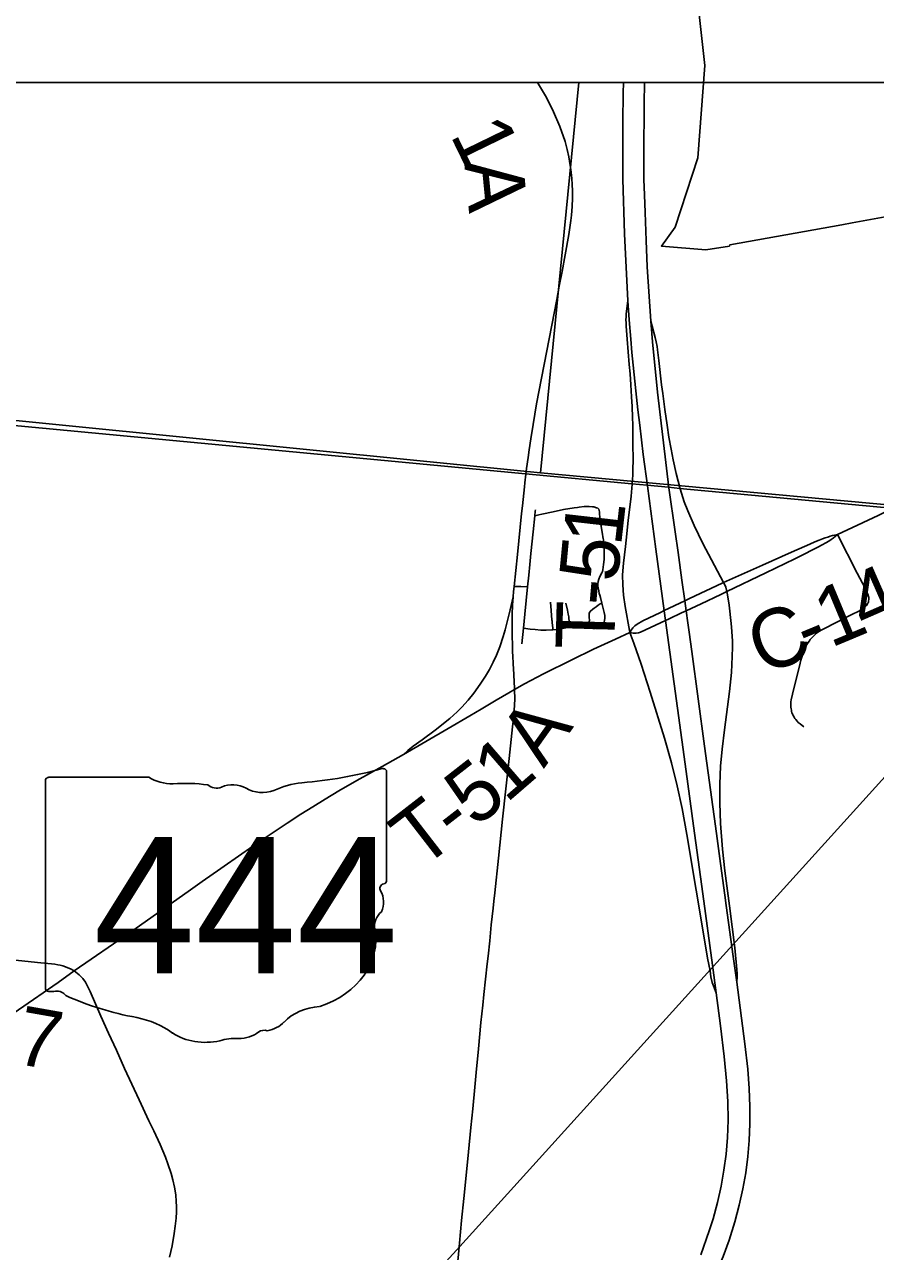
# Model space of a CAD drawing. Extents: x -1.4 to 35.4, y 0 to 22.
# Drawn here: x 29.515 to 30.337, y 18.725 to 19.91 of the extents above; entities that cross this region are included whole.
import ezdxf

# ---------------------------------------------------------------- set-up
doc = ezdxf.new("R2010")
doc.units = 0
for name, color, linetype in [('GM_X_City_Street', 7, 'Continuous'), ('GM_X_County_Road', 7, 'Continuous'), ('GM_X_County_Road_Text', 7, 'Continuous'), ('GM_X_County_Text', 7, 'Continuous'), ('GM_X_Interchange_Ramps', 7, 'Continuous'), ('GM_X_Interstate_Route', 7, 'Continuous'), ('GM_X_Rail_Line', 7, 'Continuous'), ('GM_X_State_Location', 7, 'Continuous'), ('GM_X_State_Route', 7, 'Continuous'), ('GM_X_State_Shield', 7, 'Continuous'), ('GM_X_Township_Road', 7, 'Continuous'), ('GM_X_Township_Road_Text', 7, 'Continuous'), ('SC_Scratch1', 7, 'Continuous'), ('SH_Border', 7, 'Continuous'), ('SH_Cut_Line', 7, 'Continuous')]:
    doc.layers.add(name, color=color, linetype=linetype)

msp = doc.modelspace()

# ---------------------------------------------------------------- linework, layer by layer
at = {"layer": 'GM_X_City_Street'}
msp.add_lwpolyline([(29.6553, 18.7198), (29.6578, 18.7308), (29.6597, 18.7425), (29.6607, 18.7498), (29.6617, 18.7573), (29.6621, 18.7635), (29.6621, 18.7686), (29.6618, 18.7736), (29.6613, 18.7798), (29.6602, 18.7872), (29.6586, 18.7945), (29.6569, 18.8006), (29.6537, 18.81), (29.6513, 18.8164), (29.6463, 18.8285), (29.6401, 18.8417), (29.6354, 18.8515), (29.626, 18.8718), (29.6118, 18.9021), (29.604, 18.9196), (29.5965, 18.936), (29.5891, 18.9524), (29.5786, 18.9762), (29.5741, 18.9854), (29.5714, 18.9889), (29.568, 18.9924), (29.5632, 18.9964)], dxfattribs=at)
at = {"layer": 'GM_X_County_Road'}
msp.add_line((30.3007, 19.4178), (30.3105, 19.4224), dxfattribs=at)
for points in [[(30.0509, 19.8546), (29.009, 19.8546), (28.9831, 19.5802), (30.0137, 19.4774)], [(31.0192, 19.8546), (30.0509, 19.8546), (30.0137, 19.4774), (30.9744, 19.3887)]]:
    msp.add_lwpolyline(points, close=True, dxfattribs=at)
for points in [[(30.0319, 19.6578), (30.0346, 19.6719), (30.0377, 19.6879), (30.0411, 19.7076), (30.0421, 19.7143), (30.0431, 19.721), (30.0436, 19.7263), (30.0443, 19.7347), (30.0446, 19.7426), (30.0446, 19.7498), (30.0444, 19.7559), (30.044, 19.7617), (30.043, 19.7703), (30.0422, 19.7763), (30.0412, 19.7825), (30.0396, 19.7896), (30.0375, 19.7974), (30.0324, 19.812), (30.0264, 19.8262), (30.0194, 19.84), (30.0109, 19.8546)], [(29.9996, 19.476), (30.0003, 19.4816), (30.0017, 19.4923), (30.0028, 19.4997), (30.0044, 19.5103), (30.0065, 19.524), (30.01, 19.5442), (30.0294, 19.6448), (30.0319, 19.6578)], [(30.3105, 19.4224), (30.3399, 19.4362), (30.3526, 19.4426)], [(30.1905, 19.3714), (30.2283, 19.3881), (30.2562, 19.4007), (30.2687, 19.4062), (30.2739, 19.4085), (30.2789, 19.4107), (30.2831, 19.4124), (30.2863, 19.4136), (30.2887, 19.4145), (30.2913, 19.4154), (30.2936, 19.4161), (30.2958, 19.4167), (30.2981, 19.4173), (30.3007, 19.4178)], [(30.1939, 19.3626), (30.2315, 19.3807), (30.2594, 19.3944), (30.2684, 19.3987), (30.2765, 19.4029), (30.2816, 19.4055), (30.286, 19.4078), (30.2894, 19.4097), (30.2923, 19.4114), (30.2946, 19.4129), (30.2966, 19.4143), (30.2987, 19.4161), (30.3007, 19.4178)]]:
    msp.add_lwpolyline(points, dxfattribs=at)
at = {"layer": 'GM_X_County_Text'}
msp.add_lwpolyline([(30.3538, 19.726), (30.3149, 19.7189), (30.305, 19.7171), (30.1966, 19.6975), (30.1962, 19.6965), (30.1736, 19.6928), (30.1305, 19.6964), (30.1439, 19.7147), (30.1657, 19.7817), (30.1724, 19.871), (30.1622, 19.9638)], dxfattribs=at)
at = {"layer": 'GM_X_Interchange_Ramps'}
for points in [[(30.0982, 19.6437), (30.0966, 19.6309), (30.0964, 19.6281), (30.0962, 19.6252), (30.0964, 19.6223), (30.0966, 19.6191), (30.0974, 19.6066), (30.0995, 19.5821), (30.1003, 19.573), (30.101, 19.5625), (30.1016, 19.5507), (30.1022, 19.5416), (30.1025, 19.5308), (30.1028, 19.5237), (30.1031, 19.5038), (30.1032, 19.4917), (30.1032, 19.4878), (30.1031, 19.4828), (30.1028, 19.4753), (30.1022, 19.4664)], [(30.1022, 19.4664), (30.1014, 19.455), (30.0985, 19.4314), (30.0964, 19.4123), (30.0957, 19.4062)], [(30.0957, 19.4062), (30.0938, 19.3901), (30.0931, 19.379), (30.0932, 19.3692), (30.0939, 19.3593), (30.0954, 19.3483), (30.0997, 19.325), (30.1002, 19.323)], [(30.1991, 19.3089), (30.1991, 19.3149), (30.1984, 19.3285), (30.1968, 19.3439), (30.1961, 19.3494), (30.1945, 19.3595), (30.1939, 19.3626)], [(30.1002, 19.323), (30.1039, 19.3127), (30.1111, 19.2927), (30.1197, 19.2655), (30.1336, 19.2211), (30.1404, 19.1972), (30.1459, 19.1749), (30.1506, 19.1531), (30.1552, 19.128), (30.1641, 19.0741), (30.1721, 19.0264), (30.1751, 19.0085), (30.1775, 18.9963), (30.1784, 18.9904), (30.1797, 18.9849), (30.1808, 18.9817), (30.1834, 18.9751)], [(30.2033, 18.9854), (30.2036, 18.9909), (30.2036, 18.9937), (30.2034, 18.9977), (30.2014, 19.0186), (30.1963, 19.0591), (30.1918, 19.093), (30.1896, 19.114), (30.1878, 19.1387), (30.1871, 19.1586), (30.1871, 19.1766), (30.1878, 19.194), (30.1892, 19.2106), (30.1914, 19.2291), (30.1963, 19.266), (30.1982, 19.2845), (30.199, 19.3), (30.1991, 19.3089)]]:
    msp.add_lwpolyline(points, dxfattribs=at)
at = {"layer": 'GM_X_Interstate_Route'}
msp.add_line((30.1504, 19.3736), (30.1466, 19.4005), dxfattribs=at)
for points in [[(30.1171, 19.4648), (30.1129, 19.495), (30.1096, 19.5233), (30.1078, 19.5384), (30.1059, 19.5565), (30.1033, 19.5815), (30.1021, 19.5935), (30.1011, 19.6065), (30.0995, 19.6253), (30.0982, 19.6437), (30.095, 19.7082), (30.0934, 19.7611), (30.0933, 19.8164), (30.0937, 19.8442), (30.094, 19.8546)], [(30.1202, 19.6239), (30.1167, 19.6765), (30.1157, 19.7017), (30.1148, 19.7288), (30.1141, 19.7459), (30.1136, 19.7609), (30.1136, 19.776), (30.1135, 19.7966), (30.1138, 19.8224), (30.114, 19.8367), (30.1142, 19.8515), (30.1142, 19.8546)], [(30.1376, 19.4629), (30.1267, 19.5552), (30.1218, 19.6038), (30.1202, 19.6239)], [(30.1834, 18.9751), (30.1798, 19.0017), (30.1707, 19.0707), (30.1616, 19.1365), (30.1544, 19.1889), (30.1346, 19.3348), (30.1333, 19.344), (30.1251, 19.4038), (30.1171, 19.4648)], [(30.1466, 19.4005), (30.1439, 19.4203), (30.1376, 19.4629)], [(30.1561, 19.3324), (30.1545, 19.3441), (30.1531, 19.3538), (30.1504, 19.3736)], [(30.1599, 19.3047), (30.1574, 19.3236), (30.1561, 19.3324)], [(30.1877, 19.1001), (30.1838, 19.129), (30.1721, 19.2133), (30.1599, 19.3047)], [(30.1932, 19.0594), (30.1918, 19.0693), (30.1877, 19.1001)], [(30.1715, 18.6806), (30.1786, 18.6938), (30.1829, 18.7026), (30.1902, 18.7205), (30.1959, 18.7362), (30.2015, 18.754), (30.2058, 18.7701), (30.2093, 18.7858), (30.212, 18.8011), (30.2141, 18.8171), (30.2155, 18.8325), (30.2161, 18.8486), (30.2161, 18.8653), (30.2155, 18.8826), (30.214, 18.9012), (30.2113, 18.9259), (30.2033, 18.9854), (30.2, 19.0102), (30.1932, 19.0594)], [(30.1685, 18.7219), (30.1768, 18.745), (30.1805, 18.7569), (30.1847, 18.7725), (30.1883, 18.7883), (30.1909, 18.8037), (30.193, 18.8191), (30.1943, 18.8353), (30.1949, 18.8521), (30.1947, 18.8701), (30.1935, 18.89), (30.1913, 18.9135), (30.1877, 18.9432), (30.1834, 18.9751)]]:
    msp.add_lwpolyline(points, dxfattribs=at)
at = {"layer": 'GM_X_Rail_Line'}
msp.add_lwpolyline([(27.6809, 16.2406), (27.8773, 16.4568), (28.0666, 16.6664), (28.2565, 16.8767), (28.5102, 17.1567), (28.7824, 17.456), (28.9519, 17.6445), (29.0644, 17.7684), (29.1389, 17.8512), (29.2555, 17.9795), (29.395, 18.1338), (29.7728, 18.5512), (29.9357, 18.7301), (30.4846, 19.3365), (30.5626, 19.4228)], dxfattribs=at)
at = {"layer": 'GM_X_State_Route'}
msp.add_line((30.1892, 19.3708), (30.1905, 19.3714), dxfattribs=at)
for points in [[(30.1486, 19.4618), (30.1448, 19.4766), (30.1419, 19.4899), (30.1399, 19.5002), (30.1378, 19.5119), (30.136, 19.5234), (30.1338, 19.5386), (30.1319, 19.5541), (30.1308, 19.5624), (30.128, 19.5859), (30.1267, 19.5963), (30.1263, 19.5993), (30.1254, 19.604), (30.1245, 19.6082), (30.1202, 19.6239)], [(30.1917, 19.3692), (30.1905, 19.3714), (30.179, 19.3933), (30.1705, 19.409), (30.1621, 19.4264), (30.156, 19.4408), (30.1526, 19.4494), (30.1486, 19.4618)], [(30.1002, 19.323), (30.1014, 19.3255), (30.1029, 19.3278), (30.1049, 19.3297), (30.1072, 19.3313), (30.1125, 19.3344), (30.1297, 19.3426), (30.1333, 19.3443), (30.1531, 19.3538), (30.1576, 19.3559), (30.1892, 19.3708)], [(30.1939, 19.3626), (30.1936, 19.3642), (30.1929, 19.3668), (30.1917, 19.3692)], [(30.1501, 19.3421), (30.1545, 19.3441), (30.1691, 19.3509), (30.1881, 19.3599), (30.1939, 19.3626)], [(30.1002, 19.323), (30.1034, 19.3225), (30.1063, 19.3225), (30.1084, 19.3228), (30.1103, 19.3235), (30.1346, 19.3348), (30.1379, 19.3364), (30.1501, 19.3421)], [(29.9887, 19.2681), (29.9984, 19.2736), (30.0166, 19.2831), (30.0439, 19.2966), (30.0651, 19.307), (30.0863, 19.3166), (30.1002, 19.323)], [(29.9453, 19.2426), (29.9565, 19.2492), (29.9709, 19.2578), (29.9832, 19.265), (29.9887, 19.2681)], [(29.8814, 19.2054), (29.9246, 19.2305), (29.9453, 19.2426)], [(29.5632, 18.9964), (29.6175, 19.0338), (29.6734, 19.0731), (29.6869, 19.0825), (29.7048, 19.0952), (29.7251, 19.1093), (29.74, 19.1196), (29.7544, 19.1294), (29.7689, 19.139), (29.7823, 19.1476), (29.7937, 19.1548), (29.8057, 19.1623), (29.819, 19.1703), (29.8362, 19.1802), (29.8607, 19.1938), (29.8814, 19.2054)], [(29.4438, 18.9132), (29.5095, 18.9587), (29.5477, 18.9852), (29.5632, 18.9964)]]:
    msp.add_lwpolyline(points, dxfattribs=at)
at = {"layer": 'GM_X_State_Shield'}
for p, q in [((29.5354, 19.1799), (29.5354, 18.9798)), ((29.6352, 19.1834), (29.5387, 19.1834)), ((29.865, 19.0836), (29.865, 19.1883)), ((29.865, 19.0837), (29.865, 19.0836))]:
    msp.add_line(p, q, dxfattribs=at)
for centre, major_axis, start_param, end_param in [((29.7476, 19.4562), (0.3495, 0), 4.814394, 5.042369), ((29.8613, 19.1888), (0.00367, 0), 6.141152, 7.989035), ((29.5392, 19.1803), (0.00382, 0), 1.712693, 3.28349), ((29.6582, 19.2066), (0.037, 0), 4.042523, 4.731795), ((29.6704, 19.071), (0.133, 0), 1.404758, 1.657858), ((29.7163, 19.1583), (0.0222, 0), 0.950623, 2.079405), ((29.7922, 19.1222), (0.0703, 0), 1.699011, 2.107814), ((29.7006, 19.1814), (0.0107, 0), 3.836095, 5.185415), ((29.745, 19.19), (0.0267, 0), 4.081561, 5.145723), ((29.8611, 19.0832), (0.00393, 0), 5.05454, 6.418171), ((29.8641, 19.076), (0.00568, 0), 1.883978, 3.671073), ((29.828, 19.0627), (0.0341, 0), 5.934695, 6.695948), ((29.8781, 19.0398), (0.0248, 0), 2.387724, 3.262537), ((29.7672, 19.0265), (0.0874, 0), 5.101752, 6.440018), ((29.5392, 18.9794), (0.00385, 0), 3.00124, 4.508301), ((29.5398, 18.9998), (0.0294, 0), 4.665946, 4.897461), ((29.5458, 18.9683), (0.0106, 0), 0.519207, 1.627899), ((29.6796, 19.1481), (0.2524, 0), 4.195997, 4.488961), ((29.804, 18.9236), (0.0479, 0), 1.647645, 2.488434), ((29.6044, 18.8899), (0.079, 0), 0.823519, 1.323587), ((29.7434, 18.9604), (0.0282, 0), 4.937069, 5.64225), ((29.6898, 18.9673), (0.0501, 0), 4.026481, 4.996735), ((29.7188, 18.8981), (0.0412, 0), 1.495662, 1.94098), ((29.7224, 18.9523), (0.0267, 0), 4.691044, 5.507374), ((29.7466, 18.9329), (0.00752, 0), 1.147584, 2.315152)]:
    msp.add_ellipse(centre, major_axis=major_axis, ratio=0.8, start_param=start_param, end_param=end_param, dxfattribs=at)
at = {"layer": 'GM_X_Township_Road'}
msp.add_line((29.9958, 19.3123), (29.9973, 19.3272), dxfattribs=at)
for points in [[(29.9883, 19.3677), (29.9914, 19.3985), (29.9954, 19.4381), (29.9962, 19.4455), (29.9983, 19.464), (29.9986, 19.4677), (29.9996, 19.476)], [(30.073, 19.3515), (30.0717, 19.357), (30.071, 19.3592), (30.0705, 19.3609), (30.07, 19.3633), (30.0695, 19.3663), (30.0692, 19.3683), (30.0692, 19.3703), (30.0695, 19.3724), (30.07, 19.3748), (30.0709, 19.3771), (30.073, 19.3809), (30.0735, 19.382), (30.0739, 19.3838), (30.0744, 19.3863), (30.0747, 19.3887), (30.0751, 19.3936), (30.0752, 19.3966), (30.0754, 19.3993), (30.0753, 19.4031), (30.0752, 19.4055), (30.075, 19.4092), (30.0745, 19.4127), (30.0743, 19.4139), (30.074, 19.4156), (30.0736, 19.418), (30.073, 19.4216), (30.0722, 19.4258), (30.0715, 19.4301), (30.071, 19.4343), (30.0706, 19.438), (30.0706, 19.4398), (30.0705, 19.441), (30.0701, 19.4422), (30.069, 19.4434), (30.068, 19.4437), (30.0652, 19.4444), (30.0639, 19.4446), (30.0609, 19.4449), (30.0584, 19.4449), (30.0559, 19.4448), (30.0512, 19.4443), (30.0494, 19.444), (30.0462, 19.4436), (30.0359, 19.4419), (30.026, 19.4398), (30.0149, 19.4374), (30.012, 19.4367), (30.0082, 19.4358)], [(30.0082, 19.4358), (30.0087, 19.4405), (30.0088, 19.4417)], [(30.0013, 19.3673), (30.0024, 19.3784), (30.0034, 19.3889), (30.0045, 19.3994), (30.0065, 19.4203), (30.0082, 19.4358)], [(30.268, 19.232), (30.2645, 19.2348), (30.2628, 19.2363), (30.2616, 19.2376), (30.2604, 19.239), (30.2595, 19.2402), (30.2587, 19.2414), (30.2578, 19.2429), (30.2575, 19.2437), (30.2571, 19.2446), (30.2567, 19.2456), (30.2564, 19.2468), (30.2561, 19.248), (30.2558, 19.2494), (30.2556, 19.251), (30.2555, 19.2527), (30.2555, 19.2546), (30.2557, 19.2562), (30.2559, 19.2581), (30.2571, 19.2635), (30.2646, 19.2936), (30.2653, 19.2964), (30.2661, 19.2993), (30.2668, 19.3014), (30.2675, 19.3037), (30.2684, 19.306), (30.2692, 19.3079), (30.2701, 19.3098), (30.2711, 19.3116), (30.2723, 19.3134), (30.2735, 19.3151), (30.2744, 19.3163), (30.2753, 19.3174), (30.2764, 19.3186), (30.2777, 19.32), (30.279, 19.3212), (30.2805, 19.3224), (30.2818, 19.3234), (30.2834, 19.3244), (30.2856, 19.3257), (30.2882, 19.3271), (30.2987, 19.3325), (30.3126, 19.3395), (30.3231, 19.3448), (30.3246, 19.3457), (30.3259, 19.3465), (30.3268, 19.3472), (30.3274, 19.3478), (30.3281, 19.3485), (30.3288, 19.3493), (30.3294, 19.3501), (30.3298, 19.3511), (30.3302, 19.3519), (30.3305, 19.3527), (30.3307, 19.3537), (30.3309, 19.355), (30.3309, 19.3559), (30.3308, 19.3569), (30.3306, 19.3578), (30.3304, 19.3589), (30.3302, 19.3596), (30.3298, 19.3606), (30.3293, 19.362), (30.3285, 19.3639), (30.3274, 19.366), (30.3196, 19.3805), (30.3007, 19.4178)], [(29.9874, 19.3576), (29.9878, 19.3626), (29.9883, 19.3677)], [(29.9883, 19.3677), (29.9946, 19.3675), (30.0013, 19.3673)], [(29.9973, 19.3272), (29.9987, 19.3407), (30.0013, 19.3673)], [(29.9874, 19.3576), (29.9844, 19.3451), (29.9825, 19.3374), (29.9795, 19.3256), (29.9777, 19.3193), (29.9744, 19.3093), (29.9713, 19.3012), (29.9681, 19.2945), (29.9644, 19.2873), (29.9606, 19.2809), (29.9554, 19.2732), (29.9492, 19.2647), (29.9438, 19.2579), (29.9376, 19.2509), (29.9333, 19.2464), (29.9261, 19.2401), (29.9121, 19.2289), (29.8993, 19.2195), (29.8908, 19.2135), (29.8854, 19.2093), (29.8814, 19.2054)], [(29.9862, 19.3287), (29.9862, 19.3352), (29.9863, 19.341), (29.9868, 19.3496), (29.9874, 19.3576)], [(30.0256, 19.3258), (30.0255, 19.3274), (30.025, 19.3328), (30.0249, 19.3343), (30.0248, 19.3352), (30.0241, 19.3443), (30.0234, 19.3526)], [(30.0424, 19.3285), (30.0421, 19.3309), (30.0417, 19.3334), (30.0412, 19.3365), (30.0411, 19.3372), (30.041, 19.3382), (30.0405, 19.3408), (30.0397, 19.3447), (30.0382, 19.3516)], [(30.0594, 19.3281), (30.0601, 19.3295), (30.0606, 19.3311), (30.0609, 19.3332), (30.061, 19.3355), (30.0608, 19.3373), (30.0607, 19.3399), (30.0607, 19.3414), (30.0611, 19.3425), (30.062, 19.3438), (30.0642, 19.3456), (30.0655, 19.3465), (30.0674, 19.3479), (30.0696, 19.3495), (30.0715, 19.3508), (30.073, 19.3515)], [(30.0594, 19.3281), (30.0608, 19.3277), (30.062, 19.3274), (30.0644, 19.327), (30.0664, 19.3271), (30.0683, 19.3272), (30.0701, 19.3276), (30.0718, 19.3285), (30.0732, 19.3296), (30.074, 19.3306), (30.0748, 19.3322), (30.0755, 19.3346), (30.0758, 19.3371), (30.0758, 19.3396), (30.0753, 19.3426), (30.073, 19.3515)], [(29.9887, 19.2681), (29.9887, 19.2694), (29.9876, 19.2884), (29.9874, 19.2925), (29.9872, 19.2955), (29.9871, 19.2979), (29.9867, 19.3066), (29.9862, 19.324), (29.9862, 19.3287)], [(29.9973, 19.3272), (30.0037, 19.3265), (30.0087, 19.326), (30.0142, 19.3255), (30.0192, 19.3254), (30.0247, 19.3257), (30.0256, 19.3258)], [(30.0256, 19.3258), (30.029, 19.3261), (30.0318, 19.3264), (30.0414, 19.3283), (30.0424, 19.3285)], [(30.0424, 19.3285), (30.0469, 19.3291), (30.0512, 19.3294), (30.0524, 19.3294), (30.0548, 19.3292), (30.0566, 19.3288), (30.0594, 19.3281)], [(29.9883, 19.2469), (29.9884, 19.2478), (29.989, 19.2589), (29.9887, 19.2681)], [(29.9329, 18.7053), (29.9355, 18.7331), (29.9375, 18.7553), (29.9396, 18.7764), (29.9415, 18.7955), (29.9442, 18.8215), (29.9465, 18.845), (29.9483, 18.8629), (29.9503, 18.8838), (29.9516, 18.8981), (29.9538, 18.9209), (29.9562, 18.9463), (29.9579, 18.963), (29.9591, 18.9735), (29.9622, 19.0031), (29.9631, 19.0105), (29.9647, 19.0253), (29.9662, 19.0408), (29.968, 19.0568), (29.9687, 19.0636), (29.9696, 19.0717), (29.9731, 19.105), (29.977, 19.1427), (29.9833, 19.2013), (29.9867, 19.2321), (29.9882, 19.246), (29.9883, 19.2469)], [(29.454, 19.0121), (29.4698, 19.0105), (29.5279, 19.0043), (29.5446, 19.0026), (29.5473, 19.0022), (29.5495, 19.0017), (29.5523, 19.001), (29.5597, 18.9983), (29.5632, 18.9964)]]:
    msp.add_lwpolyline(points, dxfattribs=at)
at = {"layer": 'SC_Scratch1'}
msp.add_lwpolyline([(31.2897, 19.3549), (31.2897, 19.8546), (28.0984, 19.8546), (28.0892, 19.8299), (28.0758, 19.815), (28.0371, 19.7956), (28.0133, 19.7703), (27.9969, 19.745), (27.9641, 19.7122), (27.899, 19.7049), (27.8743, 19.6888), (27.8563, 19.686), (28.5343, 19.6148), (29.9993, 19.4765), (30.102, 19.4669), (30.1169, 19.4654), (30.1374, 19.4634), (30.1484, 19.4624), (30.3524, 19.4431), (30.4896, 19.4302)], close=True, dxfattribs=at)
msp.add_lwpolyline([(31.2897, 14.2945), (31.2897, 19.3549), (30.4896, 19.4302), (30.3524, 19.4431), (30.1484, 19.4624), (30.1374, 19.4634), (30.1169, 19.4654), (30.102, 19.4669), (29.9993, 19.4765), (28.5343, 19.6148), (27.8563, 19.686), (26.941, 19.7745), (26.8946, 19.2751), (26.8479, 18.8389), (26.8414, 18.7785), (26.7816, 18.7845)], dxfattribs=at)
at = {"layer": 'SH_Border'}
msp.add_lwpolyline([(24.4897, 19.8546), (24.4921, 13.0546), (31.2897, 13.0546), (31.2897, 19.8546)], close=True, dxfattribs=at)
at = {"layer": 'SH_Cut_Line'}
msp.add_lwpolyline([(31.2897, 19.3549), (31.2897, 19.8546), (26.9481, 19.8546), (26.941, 19.7745), (27.8563, 19.686), (28.5343, 19.6148), (29.9993, 19.4765), (30.102, 19.4669), (30.1169, 19.4654), (30.1374, 19.4634), (30.1484, 19.4624), (30.3524, 19.4431), (30.4896, 19.4302)], close=True, dxfattribs=at)
msp.add_lwpolyline([(31.2897, 13.0546), (31.2897, 19.3549), (30.4896, 19.4302), (30.3524, 19.4431), (30.1484, 19.4624), (30.1374, 19.4634), (30.1169, 19.4654), (30.102, 19.4669), (29.9993, 19.4765), (28.5343, 19.6148), (27.8563, 19.686), (26.941, 19.7745), (26.8946, 19.2751), (26.8479, 18.8389), (26.8414, 18.7785), (26.7816, 18.7845)], dxfattribs=at)

# ---------------------------------------------------------------- texts
at = {"layer": 'GM_X_County_Road_Text'}
for s, rotation, p in [('1', 295.9623, (29.926, 19.8041)), ('A', 275.5676, (29.9399, 19.7778)), ('4', 23.6689, (30.3272, 19.322)), ('1', 22.6804, (30.2939, 19.308)), ('C', 22.4073, (30.2289, 19.2812)), ('-', 22.4597, (30.2721, 19.299))]:
    msp.add_text(s, height=0.0568, rotation=rotation, dxfattribs=at).set_placement(p)
at = {"layer": 'GM_X_State_Location'}
for s in ['s', 'r']:
    msp.add_text(s, height=0.000189, dxfattribs=at).set_placement((29.6965, 19.0666))
msp.add_text('444', height=0.000189, rotation=0, dxfattribs=at).set_placement((29.6296, 19.0528))
at = {"layer": 'GM_X_State_Shield'}
msp.add_text('444', height=0.13184, dxfattribs=at).set_placement((29.5819, 18.9939))
at = {"layer": 'GM_X_Township_Road_Text'}
for s, rotation, p in [('1', 83.4759, (30.0914, 19.4055)), ('5', 84.5172, (30.0881, 19.371)), ('-', 85.0451, (30.0861, 19.3478)), ('T', 88.3712, (30.0849, 19.3062)), ('A', 54.463, (30.0169, 19.1912)), ('1', 40.8357, (29.9805, 19.1575)), ('5', 38.0187, (29.9505, 19.134)), ('T', 37.7408, (29.8982, 19.0935)), ('-', 37.7861, (29.9319, 19.1195)), ('7', 349.9991, (29.5043, 18.9071))]:
    msp.add_text(s, height=0.0568, rotation=rotation, dxfattribs=at).set_placement(p)

doc.saveas('drawing.dxf')
